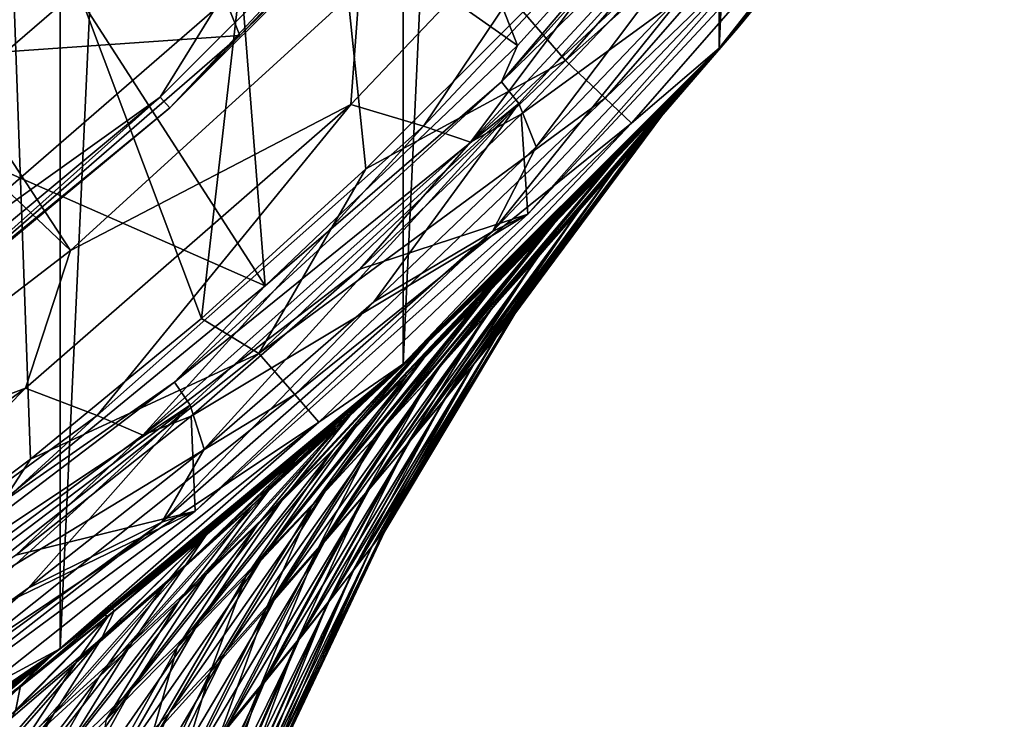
# Model space of a CAD drawing. Header units: metres. Extents: x -23 to 23, y -109 to 23.
# Tile 582 of 656: x 13.67 to 18.35, y -18.69 to -15.36. Entities that reach past the tile are written whole.
import ezdxf

# ---------------------------------------------------------------- set-up
doc = ezdxf.new("R2010")
doc.units = ezdxf.units.M
doc.layers.add('solid_509434_01', color=7, linetype='CONTINUOUS')

msp = doc.modelspace()

# ---------------------------------------------------------------- linework, layer by layer
at = {"layer": 'solid_509434_01'}
for points in [[(12.106771, 19.555323), (13.861487, 18.353672), (12.106771, -19.555323)], [(13.861487, 18.353672), (13.861487, -18.353672), (12.106771, -19.555323)], [(13.861487, 18.353672), (15.494543, 16.997082), (13.861487, -18.353672)], [(15.494543, 16.997082), (15.494543, -16.997082), (13.861487, -18.353672)], [(15.494543, 16.997082), (16.996887, 15.49534), (15.494543, -16.997082)], [(16.996887, 15.49534), (16.996887, -15.49534), (15.494543, -16.997082)], [(16.996887, 15.49534), (18.354542, 13.859776), (16.996887, -15.49534)], [(18.354542, 13.859776), (18.354542, -13.859776), (16.996887, -15.49534)], [(9.916895, -10.361295, 160.36026), (8.629554, -11.441503, 160.36026), (13.911636, -16.458164, 160.176529)], [(9.916895, -10.361295, 160.36026), (13.911636, -16.458164, 160.176529), (15.285604, -15.203014, 160.176529)], [(8.629554, -11.441503, 160.36026), (12.435144, -17.590685, 160.176529), (13.911636, -16.458164, 160.176529)], [(14.984112, -12.86595, 116), (13.607572, -14.313537, 116), (14.533996, -16.78096, 116)], [(14.984112, -12.86595, 116), (14.533996, -16.78096, 116), (15.315968, -16.069935, 116)], [(14.984112, -12.86595, 116), (15.315968, -16.069935, 116), (16.065121, -15.321018, 116)], [(13.075494, -16.629389, 116), (12.650149, -14.509851, 116), (14.068475, -13.139159, 116)], [(14.59681, -15.311192, 116), (13.075494, -16.629389, 116), (14.068475, -13.139159, 116)], [(16.038368, -15.481855, 117.822166), (14.672465, -14.522466, 129.534592), (15.374736, -13.784848, 129.534592)], [(17.151415, -14.251842, 117.822166), (16.038368, -15.481855, 117.822166), (15.374736, -13.784848, 129.534592)], [(17.02162, -15.468176, 89.755157), (16.996887, -15.49534), (18.354542, -13.859776)], [(16.99719, -15.495015, 115.199997), (17.085711, -15.397353, 91.769997), (18.354542, -13.859776)], [(18.354385, -13.860611, 115.199997), (16.99719, -15.495015, 115.199997), (18.354542, -13.859776)], [(17.934513, -14.302298, 115.506149), (16.99719, -15.495015, 115.199997), (18.354385, -13.860611, 115.199997)], [(17.057367, -15.428747, 90.431465), (17.02162, -15.468176, 89.755157), (18.354542, -13.859776)], [(17.078709, -15.40512, 91.102982), (17.057367, -15.428747, 90.431465), (18.354542, -13.859776)], [(17.085711, -15.397353, 91.769997), (17.078709, -15.40512, 91.102982), (18.354542, -13.859776)], [(13.163661, -15.889967, 129.534592), (12.593894, -15.195656, 155.2547), (14.037385, -13.887348, 155.2547)], [(13.934849, -15.224736, 129.534592), (13.163661, -15.889967, 129.534592), (14.037385, -13.887348, 155.2547)], [(14.717333, -15.435109, 116.300888), (16.117893, -13.966246, 116.300888), (14.242021, -14.242021, 118.138596)], [(15.778895, -14.384363, 116.165947), (16.117893, -13.966246, 116.300888), (14.717333, -15.435109, 116.300888)], [(16.266907, -15.552756, 115.939346), (17.59556, -14.031991, 115.939346), (16.065121, -15.321018, 116)], [(17.798756, -14.194035, 115.765907), (17.59556, -14.031991, 115.939346), (16.266907, -15.552756, 115.939346)], [(17.375019, -14.086969, 117.699059), (15.961185, -15.655796, 117.699059), (17.151415, -14.251842, 117.822166)], [(17.375019, -14.086969, 117.699059), (17.466427, -14.182231, 117.650002), (15.961185, -15.655796, 117.699059)], [(15.961185, -15.655796, 117.699059), (17.466427, -14.182231, 117.650002), (16.04446, -15.757881, 117.650002)], [(16.126598, -15.964973, 117.650002), (16.04446, -15.757881, 117.650002), (17.466427, -14.182231, 117.650002)], [(16.864311, -15.191263, 117.650002), (16.126598, -15.964973, 117.650002), (17.466427, -14.182231, 117.650002)], [(16.45476, -15.732362, 115.765907), (17.798756, -14.194035, 115.765907), (16.266907, -15.552756, 115.939346)], [(17.934513, -14.302298, 115.506149), (17.798756, -14.194035, 115.765907), (16.45476, -15.732362, 115.765907)], [(12.777479, -15.569404, 118.138596), (14.242021, -14.242021, 118.138596), (12.083187, -14.390183, 119.872559)], [(14.717333, -15.435109, 116.300888), (14.242021, -14.242021, 118.138596), (12.777479, -15.569404, 118.138596)], [(16.660397, -14.274394, 160.093643), (15.285604, -15.203014, 160.176529), (15.245063, -15.76289, 160.093643)], [(16.660397, -14.274394, 160.093643), (15.245063, -15.76289, 160.093643), (15.59131, -15.865584, 159.877151)], [(16.660397, -14.274394, 160.093643), (15.59131, -15.865584, 159.877151), (17.010115, -14.34979, 159.877151)], [(15.961185, -15.655796, 117.699059), (16.038368, -15.481855, 117.822166), (17.151415, -14.251842, 117.822166)], [(13.607572, -14.313537, 116), (12.873919, -18.085386, 116), (13.72134, -17.451569, 116)], [(13.607572, -14.313537, 116), (13.72134, -17.451569, 116), (14.533996, -16.78096, 116)], [(16.580267, -15.852358, 115.506149), (17.934513, -14.302298, 115.506149), (16.45476, -15.732362, 115.765907)], [(16.580267, -15.852358, 115.506149), (16.99719, -15.495015, 115.199997), (17.934513, -14.302298, 115.506149)], [(15.728372, -14.338305, 116.046921), (14.338305, -15.728372, 116.046921), (14.59681, -15.311192, 116)], [(14.384363, -15.778895, 116.165947), (14.338305, -15.728372, 116.046921), (15.728372, -14.338305, 116.046921)], [(15.778895, -14.384363, 116.165947), (14.384363, -15.778895, 116.165947), (15.728372, -14.338305, 116.046921)], [(17.010115, -14.34979, 159.877151), (15.59131, -15.865584, 159.877151), (15.813754, -15.942288, 159.558624)], [(17.010115, -14.34979, 159.877151), (15.813754, -15.942288, 159.558624), (17.236088, -14.408634, 159.558624)], [(15.778895, -14.384363, 116.165947), (14.717333, -15.435109, 116.300888), (14.384363, -15.778895, 116.165947)], [(17.236088, -14.408634, 159.558624), (15.813754, -15.942288, 159.558624), (16.788574, -15.035562, 159.185638)], [(14.837689, -16.62579, 117.822166), (13.934849, -15.224736, 129.534592), (14.672465, -14.522466, 129.534592)], [(16.038368, -15.481855, 117.822166), (14.837689, -16.62579, 117.822166), (14.672465, -14.522466, 129.534592)], [(17.53533, -14.730566, 117.851746), (16.788574, -15.035562, 159.185638), (16.055565, -15.808581, 159.185638)], [(16.087969, -16.284607, 117.851746), (17.53533, -14.730566, 117.851746), (16.055565, -15.808581, 159.185638)], [(17.359016, -14.847373, 117.709198), (17.53533, -14.730566, 117.851746), (16.087969, -16.284607, 117.851746)], [(15.918806, -16.368118, 117.709198), (16.864311, -15.191263, 117.650002), (17.359016, -14.847373, 117.709198)], [(15.918806, -16.368118, 117.709198), (17.359016, -14.847373, 117.709198), (16.087969, -16.284607, 117.851746)], [(15.813754, -15.942288, 159.558624), (16.055565, -15.808581, 159.185638), (16.788574, -15.035562, 159.185638)], [(14.837689, -16.62579, 117.822166), (13.163661, -15.889967, 129.534592), (13.934849, -15.224736, 129.534592)], [(15.245063, -15.76289, 160.093643), (15.285604, -15.203014, 160.176529), (13.911636, -16.458164, 160.176529)], [(15.918806, -16.368118, 117.709198), (16.126598, -15.964973, 117.650002), (16.864311, -15.191263, 117.650002)], [(14.338305, -15.728372, 116.046921), (13.075494, -16.629389, 116), (14.59681, -15.311192, 116)], [(16.266907, -15.552756, 115.939346), (16.065121, -15.321018, 116), (15.315968, -16.069935, 116)], [(16.700697, -15.844386, 90.92955), (17.078709, -15.40512, 91.102982), (17.085711, -15.397353, 91.769997)], [(16.700697, -15.844386, 90.92955), (17.085711, -15.397353, 91.769997), (16.728355, -15.812572, 91.769997)], [(16.700697, -15.844386, 90.92955), (17.057367, -15.428747, 90.431465), (17.078709, -15.40512, 91.102982)], [(16.701366, -15.8435, 92.597687), (17.079218, -15.404555, 92.394379), (17.059547, -15.426335, 93.02063)], [(16.701366, -15.8435, 92.597687), (16.728355, -15.812572, 91.769997), (17.079218, -15.404555, 92.394379)], [(16.728355, -15.812572, 91.769997), (17.085711, -15.397353, 91.769997), (17.079218, -15.404555, 92.394379)], [(16.99719, -15.495015, 115.199997), (17.079218, -15.404555, 92.394379), (17.085711, -15.397353, 91.769997)], [(16.99719, -15.495015, 115.199997), (17.059547, -15.426335, 93.02063), (17.079218, -15.404555, 92.394379)], [(13.18349, -16.764191, 116.300888), (14.717333, -15.435109, 116.300888), (12.777479, -15.569404, 118.138596)], [(14.384363, -15.778895, 116.165947), (14.717333, -15.435109, 116.300888), (13.18349, -16.764191, 116.300888)], [(16.621252, -15.935619, 90.100311), (17.02162, -15.468176, 89.755157), (17.057367, -15.428747, 90.431465)], [(16.621252, -15.935619, 90.100311), (17.057367, -15.428747, 90.431465), (16.700697, -15.844386, 90.92955)], [(16.622684, -15.933562, 93.413872), (17.059547, -15.426335, 93.02063), (17.026638, -15.462651, 93.649178)], [(16.701366, -15.8435, 92.597687), (17.059547, -15.426335, 93.02063), (16.622684, -15.933562, 93.413872)], [(16.99719, -15.495015, 115.199997), (17.026638, -15.462651, 93.649178), (17.059547, -15.426335, 93.02063)], [(15.961185, -15.655796, 117.699059), (14.837689, -16.62579, 117.822166), (16.038368, -15.481855, 117.822166)], [(15.657747, -16.847403, 82.614594), (15.494543, -16.997082), (16.996887, -15.49534)], [(16.99719, -15.495015, 115.199997), (15.494982, -16.997221, 115.199997), (16.980442, -15.513368, 94.276573)], [(16.580267, -15.852358, 115.506149), (15.494982, -16.997221, 115.199997), (16.99719, -15.495015, 115.199997)], [(15.856276, -16.660688, 83.220726), (15.657747, -16.847403, 82.614594), (16.996887, -15.49534)], [(15.982336, -16.539799, 83.637978), (15.856276, -16.660688, 83.220726), (16.996887, -15.49534)], [(16.039476, -16.484392, 83.836823), (15.982336, -16.539799, 83.637978), (16.996887, -15.49534)], [(16.207603, -16.319117, 84.463074), (16.039476, -16.484392, 83.836823), (16.996887, -15.49534)], [(16.360838, -16.165487, 85.099106), (16.207603, -16.319117, 84.463074), (16.996887, -15.49534)], [(16.499369, -16.024071, 85.744781), (16.360838, -16.165487, 85.099106), (16.996887, -15.49534)], [(16.49625, -16.078724, 89.29129), (16.971304, -15.523365, 89.078461), (17.02162, -15.468176, 89.755157)], [(16.49625, -16.078724, 89.29129), (17.02162, -15.468176, 89.755157), (16.621252, -15.935619, 90.100311)], [(16.623116, -15.895661, 86.398903), (16.499369, -16.024071, 85.744781), (16.996887, -15.49534)], [(16.622684, -15.933562, 93.413872), (17.026638, -15.462651, 93.649178), (16.980442, -15.513368, 94.276573)], [(16.732258, -15.780733, 87.061035), (16.623116, -15.895661, 86.398903), (16.996887, -15.49534)], [(16.759399, -15.751906, 87.242332), (16.732258, -15.780733, 87.061035), (16.996887, -15.49534)], [(16.826628, -15.680071, 87.729294), (16.759399, -15.751906, 87.242332), (16.996887, -15.49534)], [(16.90633, -15.594102, 88.402359), (16.826628, -15.680071, 87.729294), (16.996887, -15.49534)], [(16.971304, -15.523365, 89.078461), (16.90633, -15.594102, 88.402359), (16.996887, -15.49534)], [(17.02162, -15.468176, 89.755157), (16.971304, -15.523365, 89.078461), (16.996887, -15.49534)], [(16.99719, -15.495015, 115.199997), (16.980442, -15.513368, 94.276573), (17.026638, -15.462651, 93.649178)], [(14.807283, -16.948299, 115.939346), (16.266907, -15.552756, 115.939346), (15.315968, -16.069935, 116)], [(16.45476, -15.732362, 115.765907), (16.266907, -15.552756, 115.939346), (14.807283, -16.948299, 115.939346)], [(15.494982, -16.997221, 115.199997), (16.92086, -15.578333, 94.902252), (16.980442, -15.513368, 94.276573)], [(16.332468, -16.265581, 88.508842), (16.90633, -15.594102, 88.402359), (16.971304, -15.523365, 89.078461)], [(16.332468, -16.265581, 88.508842), (16.971304, -15.523365, 89.078461), (16.49625, -16.078724, 89.29129)], [(16.496872, -16.077141, 94.208817), (16.980442, -15.513368, 94.276573), (16.92086, -15.578333, 94.902252)], [(16.622684, -15.933562, 93.413872), (16.980442, -15.513368, 94.276573), (16.496872, -16.077141, 94.208817)], [(15.494982, -16.997221, 115.199997), (16.847885, -15.657228, 95.524376), (16.92086, -15.578333, 94.902252)], [(16.329519, -16.2675, 94.974983), (16.92086, -15.578333, 94.902252), (16.847885, -15.657228, 95.524376)], [(16.496872, -16.077141, 94.208817), (16.92086, -15.578333, 94.902252), (16.329519, -16.2675, 94.974983)], [(16.332468, -16.265581, 88.508842), (16.826628, -15.680071, 87.729294), (16.90633, -15.594102, 88.402359)], [(15.961185, -15.655796, 117.699059), (14.406263, -17.084911, 117.699059), (14.837689, -16.62579, 117.822166)], [(15.961185, -15.655796, 117.699059), (16.04446, -15.757881, 117.650002), (14.406263, -17.084911, 117.699059)], [(15.494982, -16.997221, 115.199997), (16.761471, -15.749701, 96.142136), (16.847885, -15.657228, 95.524376)], [(16.126436, -16.497292, 95.707611), (16.847885, -15.657228, 95.524376), (16.761471, -15.749701, 96.142136)], [(16.329519, -16.2675, 94.974983), (16.847885, -15.657228, 95.524376), (16.126436, -16.497292, 95.707611)], [(16.136293, -16.488029, 87.756424), (16.759399, -15.751906, 87.242332), (16.826628, -15.680071, 87.729294)], [(16.136293, -16.488029, 87.756424), (16.826628, -15.680071, 87.729294), (16.332468, -16.265581, 88.508842)], [(14.338305, -15.728372, 116.046921), (12.82591, -16.984249, 116.046921), (13.075494, -16.629389, 116)], [(12.867109, -17.038807, 116.165947), (12.82591, -16.984249, 116.046921), (14.338305, -15.728372, 116.046921)], [(14.384363, -15.778895, 116.165947), (12.867109, -17.038807, 116.165947), (14.338305, -15.728372, 116.046921)], [(14.97828, -17.14402, 115.765907), (16.45476, -15.732362, 115.765907), (14.807283, -16.948299, 115.939346)], [(16.580267, -15.852358, 115.506149), (16.45476, -15.732362, 115.765907), (14.97828, -17.14402, 115.765907)], [(14.384363, -15.778895, 116.165947), (13.18349, -16.764191, 116.300888), (12.867109, -17.038807, 116.165947)], [(15.245063, -15.76289, 160.093643), (13.911636, -16.458164, 160.176529), (13.697291, -17.113146, 160.093643)], [(15.245063, -15.76289, 160.093643), (13.697291, -17.113146, 160.093643), (14.037977, -17.243191, 159.877151)], [(15.245063, -15.76289, 160.093643), (14.037977, -17.243191, 159.877151), (15.59131, -15.865584, 159.877151)], [(14.406263, -17.084911, 117.699059), (16.04446, -15.757881, 117.650002), (14.479952, -17.194307, 117.650002)], [(14.547422, -17.403702, 117.650002), (14.479952, -17.194307, 117.650002), (16.04446, -15.757881, 117.650002)], [(15.353982, -16.702717, 117.650002), (14.547422, -17.403702, 117.650002), (16.04446, -15.757881, 117.650002)], [(16.126598, -15.964973, 117.650002), (15.353982, -16.702717, 117.650002), (16.04446, -15.757881, 117.650002)], [(15.494982, -16.997221, 115.199997), (16.739101, -15.773474, 96.287216), (16.761471, -15.749701, 96.142136)], [(15.494982, -16.997221, 115.199997), (16.6616, -15.855316, 96.754059), (16.739101, -15.773474, 96.287216)], [(16.126436, -16.497292, 95.707611), (16.739101, -15.773474, 96.287216), (15.893153, -16.759321, 96.404243)], [(16.46583, -16.062555, 97.011841), (15.893153, -16.759321, 96.404243), (16.739101, -15.773474, 96.287216)], [(15.91323, -16.73877, 87.035362), (16.759399, -15.751906, 87.242332), (16.136293, -16.488029, 87.756424)], [(16.497789, -16.029417, 86.494362), (16.759399, -15.751906, 87.242332), (15.91323, -16.73877, 87.035362)], [(16.126436, -16.497292, 95.707611), (16.761471, -15.749701, 96.142136), (16.739101, -15.773474, 96.287216)], [(16.46583, -16.062555, 97.011841), (16.739101, -15.773474, 96.287216), (16.6616, -15.855316, 96.754059)], [(16.497789, -16.029417, 86.494362), (16.732258, -15.780733, 87.061035), (16.759399, -15.751906, 87.242332)], [(16.497789, -16.029417, 86.494362), (16.623116, -15.895661, 86.398903), (16.732258, -15.780733, 87.061035)], [(16.087969, -16.284607, 117.851746), (16.055565, -15.808581, 159.185638), (15.287001, -16.546261, 159.185638)], [(15.813754, -15.942288, 159.558624), (15.287001, -16.546261, 159.185638), (16.055565, -15.808581, 159.185638)], [(16.728355, -15.812572, 91.769997), (16.17264, -16.544313, 91.770004), (16.002762, -16.787315, 90.997116)], [(16.700697, -15.844386, 90.92955), (16.728355, -15.812572, 91.769997), (16.002762, -16.787315, 90.997116)], [(16.701366, -15.8435, 92.597687), (16.17264, -16.544313, 91.770004), (16.728355, -15.812572, 91.769997)], [(15.59131, -15.865584, 159.877151), (14.037977, -17.243191, 159.877151), (14.255503, -17.337631, 159.558624)], [(15.59131, -15.865584, 159.877151), (14.255503, -17.337631, 159.558624), (15.813754, -15.942288, 159.558624)], [(15.092525, -17.274784, 115.506149), (16.580267, -15.852358, 115.506149), (14.97828, -17.14402, 115.765907)], [(15.092525, -17.274784, 115.506149), (15.494982, -16.997221, 115.199997), (16.580267, -15.852358, 115.506149)], [(15.494982, -16.997221, 115.199997), (16.548309, -15.973523, 97.359169), (16.6616, -15.855316, 96.754059)], [(16.700697, -15.844386, 90.92955), (16.002762, -16.787315, 90.997116), (15.936712, -16.868628, 90.23188)], [(16.621252, -15.935619, 90.100311), (16.700697, -15.844386, 90.92955), (15.936712, -16.868628, 90.23188)], [(16.701366, -15.8435, 92.597687), (16.002892, -16.786909, 92.525734), (16.025635, -16.759012, 91.770004)], [(16.701366, -15.8435, 92.597687), (16.622684, -15.933562, 93.413872), (16.002892, -16.786909, 92.525734)], [(16.701366, -15.8435, 92.597687), (16.025635, -16.759012, 91.770004), (16.17264, -16.544313, 91.770004)], [(16.46583, -16.062555, 97.011841), (16.6616, -15.855316, 96.754059), (16.548309, -15.973523, 97.359169)], [(14.837689, -16.62579, 117.822166), (13.555983, -17.677492, 117.822166), (13.163661, -15.889967, 129.534592)], [(16.213108, -16.329144, 85.784477), (16.499369, -16.024071, 85.744781), (16.623116, -15.895661, 86.398903)], [(16.213108, -16.329144, 85.784477), (16.623116, -15.895661, 86.398903), (16.497789, -16.029417, 86.494362)], [(15.813754, -15.942288, 159.558624), (14.255503, -17.337631, 159.558624), (15.287001, -16.546261, 159.185638)], [(15.918806, -16.368118, 117.709198), (15.353982, -16.702717, 117.650002), (16.126598, -15.964973, 117.650002)], [(15.494982, -16.997221, 115.199997), (16.421448, -16.103914, 97.956917), (16.548309, -15.973523, 97.359169)], [(16.621252, -15.935619, 90.100311), (15.936712, -16.868628, 90.23188), (15.83208, -16.996483, 89.48156)], [(16.49625, -16.078724, 89.29129), (16.621252, -15.935619, 90.100311), (15.83208, -16.996483, 89.48156)], [(16.622684, -15.933562, 93.413872), (15.936349, -16.868292, 93.272888), (16.002892, -16.786909, 92.525734)], [(16.622684, -15.933562, 93.413872), (16.496872, -16.077141, 94.208817), (15.936349, -16.868292, 93.272888)], [(16.166666, -16.376637, 97.692863), (16.548309, -15.973523, 97.359169), (16.421448, -16.103914, 97.956917)], [(16.46583, -16.062555, 97.011841), (16.548309, -15.973523, 97.359169), (16.166666, -16.376637, 97.692863)], [(16.213108, -16.329144, 85.784477), (16.360838, -16.165487, 85.099106), (16.499369, -16.024071, 85.744781)], [(14.807283, -16.948299, 115.939346), (15.315968, -16.069935, 116), (14.533996, -16.78096, 116)], [(16.46583, -16.062555, 97.011841), (15.634566, -17.047003, 97.064301), (15.893153, -16.759321, 96.404243)], [(16.46583, -16.062555, 97.011841), (16.166666, -16.376637, 97.692863), (15.634566, -17.047003, 97.064301)], [(16.497789, -16.029417, 86.494362), (15.91323, -16.73877, 87.035362), (15.667755, -17.011562, 86.345497)], [(16.213108, -16.329144, 85.784477), (16.497789, -16.029417, 86.494362), (15.667755, -17.011562, 86.345497)], [(15.494982, -16.997221, 115.199997), (16.281084, -16.24581, 98.546387), (16.421448, -16.103914, 97.956917)], [(16.49625, -16.078724, 89.29129), (15.83208, -16.996483, 89.48156), (15.693915, -17.163914, 88.751427)], [(16.332468, -16.265581, 88.508842), (16.49625, -16.078724, 89.29129), (15.693915, -17.163914, 88.751427)], [(16.496872, -16.077141, 94.208817), (15.829441, -16.998352, 94.003502), (15.936349, -16.868292, 93.272888)], [(16.496872, -16.077141, 94.208817), (16.329519, -16.2675, 94.974983), (15.829441, -16.998352, 94.003502)], [(16.166666, -16.376637, 97.692863), (16.421448, -16.103914, 97.956917), (16.281084, -16.24581, 98.546387)], [(15.910335, -16.644558, 85.110001), (16.207603, -16.319117, 84.463074), (16.360838, -16.165487, 85.099106)], [(15.910335, -16.644558, 85.110001), (16.360838, -16.165487, 85.099106), (16.213108, -16.329144, 85.784477)], [(15.494982, -16.997221, 115.199997), (16.126974, -16.398802, 99.127434), (16.281084, -16.24581, 98.546387)], [(15.847159, -16.708738, 98.33268), (16.281084, -16.24581, 98.546387), (16.126974, -16.398802, 99.127434)], [(16.166666, -16.376637, 97.692863), (16.281084, -16.24581, 98.546387), (15.847159, -16.708738, 98.33268)], [(16.087969, -16.284607, 117.851746), (15.287001, -16.546261, 159.185638), (14.484583, -17.246964, 159.185638)], [(14.503668, -17.698322, 117.851746), (16.087969, -16.284607, 117.851746), (14.484583, -17.246964, 159.185638)], [(15.918806, -16.368118, 117.709198), (16.087969, -16.284607, 117.851746), (14.503668, -17.698322, 117.851746)], [(16.332468, -16.265581, 88.508842), (15.693915, -17.163914, 88.751427), (15.527008, -17.363895, 88.044525)], [(16.136293, -16.488029, 87.756424), (16.332468, -16.265581, 88.508842), (15.527008, -17.363895, 88.044525)], [(16.329519, -16.2675, 94.974983), (15.68644, -17.171297, 94.711296), (15.829441, -16.998352, 94.003502)], [(16.329519, -16.2675, 94.974983), (16.126436, -16.497292, 95.707611), (15.68644, -17.171297, 94.711296)], [(16.213108, -16.329144, 85.784477), (15.667755, -17.011562, 86.345497), (15.403365, -17.301092, 85.685623)], [(15.910335, -16.644558, 85.110001), (16.213108, -16.329144, 85.784477), (15.403365, -17.301092, 85.685623)], [(15.592475, -16.9711, 84.468369), (16.039476, -16.484392, 83.836823), (16.207603, -16.319117, 84.463074)], [(15.592475, -16.9711, 84.468369), (16.207603, -16.319117, 84.463074), (15.910335, -16.644558, 85.110001)], [(14.345898, -17.751169, 117.709198), (15.353982, -16.702717, 117.650002), (15.918806, -16.368118, 117.709198)], [(14.345898, -17.751169, 117.709198), (15.918806, -16.368118, 117.709198), (14.503668, -17.698322, 117.851746)], [(16.166666, -16.376637, 97.692863), (15.354824, -17.354462, 97.68866), (15.634566, -17.047003, 97.064301)], [(16.166666, -16.376637, 97.692863), (15.847159, -16.708738, 98.33268), (15.354824, -17.354462, 97.68866)], [(15.494982, -16.997221, 115.199997), (15.960683, -16.560694, 99.694374), (16.126974, -16.398802, 99.127434)], [(15.511067, -17.053701, 98.933884), (16.126974, -16.398802, 99.127434), (15.960683, -16.560694, 99.694374)], [(15.847159, -16.708738, 98.33268), (16.126974, -16.398802, 99.127434), (15.511067, -17.053701, 98.933884)], [(13.697291, -17.113146, 160.093643), (13.911636, -16.458164, 160.176529), (12.435144, -17.590685, 160.176529)], [(15.261661, -17.305109, 83.856674), (15.982336, -16.539799, 83.637978), (16.039476, -16.484392, 83.836823)], [(15.261661, -17.305109, 83.856674), (16.039476, -16.484392, 83.836823), (15.592475, -16.9711, 84.468369)], [(16.136293, -16.488029, 87.756424), (15.527008, -17.363895, 88.044525), (15.335506, -17.59013, 87.362198)], [(15.91323, -16.73877, 87.035362), (16.136293, -16.488029, 87.756424), (15.335506, -17.59013, 87.362198)], [(16.126436, -16.497292, 95.707611), (15.511821, -17.38077, 95.39222), (15.68644, -17.171297, 94.711296)], [(16.126436, -16.497292, 95.707611), (15.893153, -16.759321, 96.404243), (15.511821, -17.38077, 95.39222)], [(14.255503, -17.337631, 159.558624), (14.484583, -17.246964, 159.185638), (15.287001, -16.546261, 159.185638)], [(15.511067, -17.053701, 98.933884), (15.960683, -16.560694, 99.694374), (15.161263, -17.407204, 99.499695)], [(15.572993, -16.93158, 100.258682), (15.161263, -17.407204, 99.499695), (15.960683, -16.560694, 99.694374)], [(15.615106, -16.891804, 83.037888), (15.982336, -16.539799, 83.637978), (15.261661, -17.305109, 83.856674)], [(15.494982, -16.997221, 115.199997), (15.777083, -16.735699, 100.262909), (15.960683, -16.560694, 99.694374)], [(15.572993, -16.93158, 100.258682), (15.960683, -16.560694, 99.694374), (15.777083, -16.735699, 100.262909)], [(15.615106, -16.891804, 83.037888), (15.856276, -16.660688, 83.220726), (15.982336, -16.539799, 83.637978)], [(16.17264, -16.544313, 91.770004), (16.025635, -16.759012, 91.770004), (16.002762, -16.787315, 90.997116)], [(14.406263, -17.084911, 117.699059), (13.555983, -17.677492, 117.822166), (14.837689, -16.62579, 117.822166)], [(15.910335, -16.644558, 85.110001), (15.403365, -17.301092, 85.685623), (15.122674, -17.602978, 85.053879)], [(15.592475, -16.9711, 84.468369), (15.910335, -16.644558, 85.110001), (15.122674, -17.602978, 85.053879)], [(15.615106, -16.891804, 83.037888), (15.657747, -16.847403, 82.614594), (15.856276, -16.660688, 83.220726)], [(14.345898, -17.751169, 117.709198), (14.547422, -17.403702, 117.650002), (15.353982, -16.702717, 117.650002)], [(15.847159, -16.708738, 98.33268), (15.057281, -17.676622, 98.27919), (15.354824, -17.354462, 97.68866)], [(15.847159, -16.708738, 98.33268), (15.511067, -17.053701, 98.933884), (15.057281, -17.676622, 98.27919)], [(15.91323, -16.73877, 87.035362), (15.335506, -17.59013, 87.362198), (15.1228, -17.837204, 86.704575)], [(15.667755, -17.011562, 86.345497), (15.91323, -16.73877, 87.035362), (15.1228, -17.837204, 86.704575)], [(15.893153, -16.759321, 96.404243), (15.309869, -17.62051, 96.044044), (15.511821, -17.38077, 95.39222)], [(15.893153, -16.759321, 96.404243), (15.634566, -17.047003, 97.064301), (15.309869, -17.62051, 96.044044)], [(16.025635, -16.759012, 91.770004), (15.406242, -17.794054, 91.770004), (15.400491, -17.794477, 91.057854)], [(16.002762, -16.787315, 90.997116), (16.025635, -16.759012, 91.770004), (15.400491, -17.794477, 91.057854)], [(16.002892, -16.786909, 92.525734), (15.406242, -17.794054, 91.770004), (16.025635, -16.759012, 91.770004)], [(15.494982, -16.997221, 115.199997), (15.580746, -16.91864, 100.817375), (15.777083, -16.735699, 100.262909)], [(15.572993, -16.93158, 100.258682), (15.777083, -16.735699, 100.262909), (15.580746, -16.91864, 100.817375)], [(14.807283, -16.948299, 115.939346), (14.533996, -16.78096, 116), (13.72134, -17.451569, 116)], [(16.002762, -16.787315, 90.997116), (15.400491, -17.794477, 91.057854), (15.346222, -17.865461, 90.350403)], [(15.936712, -16.868628, 90.23188), (16.002762, -16.787315, 90.997116), (15.346222, -17.865461, 90.350403)], [(16.002892, -16.786909, 92.525734), (15.400222, -17.794619, 92.459564), (15.406242, -17.794054, 91.770004)], [(16.002892, -16.786909, 92.525734), (15.936349, -16.868292, 93.272888), (15.400222, -17.794619, 92.459564)], [(15.238481, -17.246296, 82.466843), (15.443473, -17.044035, 82.018303), (15.657747, -16.847403, 82.614594)], [(15.238481, -17.246296, 82.466843), (15.657747, -16.847403, 82.614594), (15.615106, -16.891804, 83.037888)], [(15.657747, -16.847403, 82.614594), (15.443473, -17.044035, 82.018303), (15.494543, -16.997082)], [(15.615106, -16.891804, 83.037888), (15.261661, -17.305109, 83.856674), (14.919324, -17.643673, 83.271889)], [(15.238481, -17.246296, 82.466843), (15.615106, -16.891804, 83.037888), (14.919324, -17.643673, 83.271889)], [(15.936712, -16.868628, 90.23188), (15.346222, -17.865461, 90.350403), (15.259539, -17.977453, 89.65332)], [(15.83208, -16.996483, 89.48156), (15.936712, -16.868628, 90.23188), (15.259539, -17.977453, 89.65332)], [(15.936349, -16.868292, 93.272888), (15.344563, -17.867085, 93.143089), (15.400222, -17.794619, 92.459564)], [(15.936349, -16.868292, 93.272888), (15.829441, -16.998352, 94.003502), (15.344563, -17.867085, 93.143089)], [(13.22844, -18.207386, 115.939346), (14.807283, -16.948299, 115.939346), (13.72134, -17.451569, 116)], [(14.97828, -17.14402, 115.765907), (14.807283, -16.948299, 115.939346), (13.22844, -18.207386, 115.939346)], [(15.572993, -16.93158, 100.258682), (14.799825, -17.765747, 100.033646), (15.161263, -17.407204, 99.499695)], [(15.572993, -16.93158, 100.258682), (15.175836, -17.30525, 100.788651), (14.799825, -17.765747, 100.033646)], [(15.175836, -17.30525, 100.788651), (15.580746, -16.91864, 100.817375), (15.369633, -17.110651, 101.363335)], [(15.572993, -16.93158, 100.258682), (15.580746, -16.91864, 100.817375), (15.175836, -17.30525, 100.788651)], [(15.494982, -16.997221, 115.199997), (15.369633, -17.110651, 101.363335), (15.580746, -16.91864, 100.817375)], [(15.494982, -16.997221, 115.199997), (13.860576, -18.354412, 115.199997), (15.369633, -17.110651, 101.363335)], [(15.092525, -17.274784, 115.506149), (13.860576, -18.354412, 115.199997), (15.494982, -16.997221, 115.199997)], [(14.109292, -18.163918, 79.153961), (13.861487, -18.353672), (15.494543, -16.997082)], [(14.415067, -17.922216, 79.715607), (14.109292, -18.163918, 79.153961), (15.494543, -16.997082)], [(14.700051, -17.689219, 80.281441), (14.415067, -17.922216, 79.715607), (15.494543, -16.997082)], [(14.965278, -17.465408, 80.852257), (14.700051, -17.689219, 80.281441), (15.494543, -16.997082)], [(15.592475, -16.9711, 84.468369), (15.122674, -17.602978, 85.053879), (14.827543, -17.9137, 84.448013)], [(15.261661, -17.305109, 83.856674), (15.592475, -16.9711, 84.468369), (14.827543, -17.9137, 84.448013)], [(14.991762, -17.44268, 80.911903), (14.965278, -17.465408, 80.852257), (15.494543, -16.997082)], [(15.212901, -17.250149, 81.431084), (14.991762, -17.44268, 80.911903), (15.494543, -16.997082)], [(15.83208, -16.996483, 89.48156), (15.259539, -17.977453, 89.65332), (15.143995, -18.12467, 88.970833)], [(15.693915, -17.163914, 88.751427), (15.83208, -16.996483, 89.48156), (15.143995, -18.12467, 88.970833)], [(15.443473, -17.044035, 82.018303), (15.212901, -17.250149, 81.431084), (15.494543, -16.997082)], [(15.829441, -16.998352, 94.003502), (15.254635, -17.983255, 93.814262), (15.344563, -17.867085, 93.143089)], [(15.829441, -16.998352, 94.003502), (15.68644, -17.171297, 94.711296), (15.254635, -17.983255, 93.814262)], [(15.511067, -17.053701, 98.933884), (14.744521, -18.009207, 98.838455), (15.057281, -17.676622, 98.27919)], [(15.511067, -17.053701, 98.933884), (15.161263, -17.407204, 99.499695), (14.744521, -18.009207, 98.838455)], [(14.853505, -17.60091, 81.920815), (15.212901, -17.250149, 81.431084), (15.443473, -17.044035, 82.018303)], [(14.853505, -17.60091, 81.920815), (15.443473, -17.044035, 82.018303), (15.238481, -17.246296, 82.466843)], [(15.667755, -17.011562, 86.345497), (15.1228, -17.837204, 86.704575), (14.891539, -18.100483, 86.070946)], [(15.403365, -17.301092, 85.685623), (15.667755, -17.011562, 86.345497), (14.891539, -18.100483, 86.070946)], [(15.634566, -17.047003, 97.064301), (15.084397, -17.884745, 96.66613), (15.309869, -17.62051, 96.044044)], [(15.634566, -17.047003, 97.064301), (15.354824, -17.354462, 97.68866), (15.084397, -17.884745, 96.66613)], [(14.406263, -17.084911, 117.699059), (12.724002, -18.361683, 117.699059), (13.555983, -17.677492, 117.822166)], [(14.406263, -17.084911, 117.699059), (14.479952, -17.194307, 117.650002), (12.724002, -18.361683, 117.699059)], [(13.697291, -17.113146, 160.093643), (12.435144, -17.590685, 160.176529), (12.030528, -18.313435, 160.093643)], [(13.697291, -17.113146, 160.093643), (12.030528, -18.313435, 160.093643), (12.36352, -18.47072, 159.877151)], [(13.697291, -17.113146, 160.093643), (12.36352, -18.47072, 159.877151), (14.037977, -17.243191, 159.877151)], [(13.381204, -18.417646, 115.765907), (14.97828, -17.14402, 115.765907), (13.22844, -18.207386, 115.939346)], [(15.092525, -17.274784, 115.506149), (14.97828, -17.14402, 115.765907), (13.381204, -18.417646, 115.765907)], [(13.860576, -18.354412, 115.199997), (15.143376, -17.311214, 101.900841), (15.369633, -17.110651, 101.363335)], [(14.770595, -17.679087, 101.288376), (15.369633, -17.110651, 101.363335), (15.143376, -17.311214, 101.900841)], [(15.175836, -17.30525, 100.788651), (15.369633, -17.110651, 101.363335), (14.770595, -17.679087, 101.288376)], [(12.724002, -18.361683, 117.699059), (14.479952, -17.194307, 117.650002), (12.785751, -18.478254, 117.650002)], [(12.841761, -18.687422, 117.650002), (12.785751, -18.478254, 117.650002), (14.479952, -17.194307, 117.650002)], [(13.709805, -18.065435, 117.650002), (12.841761, -18.687422, 117.650002), (14.479952, -17.194307, 117.650002)], [(14.547422, -17.403702, 117.650002), (13.709805, -18.065435, 117.650002), (14.479952, -17.194307, 117.650002)], [(15.693915, -17.163914, 88.751427), (15.143995, -18.12467, 88.970833), (15.002988, -18.301258, 88.305534)], [(15.527008, -17.363895, 88.044525), (15.693915, -17.163914, 88.751427), (15.002988, -18.301258, 88.305534)], [(15.68644, -17.171297, 94.711296), (15.133548, -18.138287, 94.46804), (15.254635, -17.983255, 93.814262)], [(15.68644, -17.171297, 94.711296), (15.511821, -17.38077, 95.39222), (15.133548, -18.138287, 94.46804)], [(14.037977, -17.243191, 159.877151), (12.36352, -18.47072, 159.877151), (12.574725, -18.582668, 159.558624)], [(14.037977, -17.243191, 159.877151), (12.574725, -18.582668, 159.558624), (14.255503, -17.337631, 159.558624)], [(13.483267, -18.558125, 115.506149), (15.092525, -17.274784, 115.506149), (13.381204, -18.417646, 115.765907)], [(13.483267, -18.558125, 115.506149), (13.860576, -18.354412, 115.199997), (15.092525, -17.274784, 115.506149)], [(14.503668, -17.698322, 117.851746), (14.484583, -17.246964, 159.185638), (13.650088, -17.909142, 159.185638)], [(14.255503, -17.337631, 159.558624), (13.650088, -17.909142, 159.185638), (14.484583, -17.246964, 159.185638)], [(14.460486, -17.953993, 81.396645), (14.991762, -17.44268, 80.911903), (15.212901, -17.250149, 81.431084)], [(14.460486, -17.953993, 81.396645), (15.212901, -17.250149, 81.431084), (14.853505, -17.60091, 81.920815)], [(15.238481, -17.246296, 82.466843), (14.919324, -17.643673, 83.271889), (14.566337, -17.984409, 82.711006)], [(14.853505, -17.60091, 81.920815), (15.238481, -17.246296, 82.466843), (14.566337, -17.984409, 82.711006)], [(13.860576, -18.354412, 115.199997), (15.007981, -17.428726, 102.202362), (15.143376, -17.311214, 101.900841)], [(15.175836, -17.30525, 100.788651), (14.428148, -18.126526, 100.539322), (14.799825, -17.765747, 100.033646)], [(15.175836, -17.30525, 100.788651), (14.770595, -17.679087, 101.288376), (14.428148, -18.126526, 100.539322)], [(15.261661, -17.305109, 83.856674), (14.827543, -17.9137, 84.448013), (14.519231, -18.23037, 83.865608)], [(14.919324, -17.643673, 83.271889), (15.261661, -17.305109, 83.856674), (14.519231, -18.23037, 83.865608)], [(15.403365, -17.301092, 85.685623), (14.891539, -18.100483, 86.070946), (14.6437, -18.376114, 85.459976)], [(15.122674, -17.602978, 85.053879), (15.403365, -17.301092, 85.685623), (14.6437, -18.376114, 85.459976)], [(14.770595, -17.679087, 101.288376), (15.143376, -17.311214, 101.900841), (15.007981, -17.428726, 102.202362)], [(14.255503, -17.337631, 159.558624), (12.574725, -18.582668, 159.558624), (13.650088, -17.909142, 159.185638)], [(15.354824, -17.354462, 97.68866), (14.838641, -18.168285, 97.259018), (15.084397, -17.884745, 96.66613)], [(15.354824, -17.354462, 97.68866), (15.057281, -17.676622, 98.27919), (14.838641, -18.168285, 97.259018)], [(15.527008, -17.363895, 88.044525), (15.002988, -18.301258, 88.305534), (14.839473, -18.501945, 87.658737)], [(15.335506, -17.59013, 87.362198), (15.527008, -17.363895, 88.044525), (14.839473, -18.501945, 87.658737)], [(15.511821, -17.38077, 95.39222), (14.984586, -18.326817, 95.101051), (15.133548, -18.138287, 94.46804)], [(15.511821, -17.38077, 95.39222), (15.309869, -17.62051, 96.044044), (14.984586, -18.326817, 95.101051)], [(14.345898, -17.751169, 117.709198), (13.709805, -18.065435, 117.650002), (14.547422, -17.403702, 117.650002)], [(13.860576, -18.354412, 115.199997), (14.901046, -17.520241, 102.431107), (15.007981, -17.428726, 102.202362)], [(14.770595, -17.679087, 101.288376), (15.007981, -17.428726, 102.202362), (14.358065, -18.051094, 101.761711)], [(14.551632, -17.817093, 102.671783), (14.358065, -18.051094, 101.761711), (15.007981, -17.428726, 102.202362)], [(15.161263, -17.407204, 99.499695), (14.418423, -18.348707, 99.369362), (14.744521, -18.009207, 98.838455)], [(15.161263, -17.407204, 99.499695), (14.799825, -17.765747, 100.033646), (14.418423, -18.348707, 99.369362)], [(14.551632, -17.817093, 102.671783), (15.007981, -17.428726, 102.202362), (14.901046, -17.520241, 102.431107)], [(13.22844, -18.207386, 115.939346), (13.72134, -17.451569, 116), (12.873919, -18.085386, 116)], [(14.558474, -17.810318, 80.40139), (14.991762, -17.44268, 80.911903), (14.460486, -17.953993, 81.396645)], [(14.558474, -17.810318, 80.40139), (14.965278, -17.465408, 80.852257), (14.991762, -17.44268, 80.911903)], [(14.558474, -17.810318, 80.40139), (14.700051, -17.689219, 80.281441), (14.965278, -17.465408, 80.852257)], [(13.860576, -18.354412, 115.199997), (14.64205, -17.737259, 102.954414), (14.901046, -17.520241, 102.431107)], [(14.551632, -17.817093, 102.671783), (14.901046, -17.520241, 102.431107), (14.64205, -17.737259, 102.954414)], [(14.853505, -17.60091, 81.920815), (14.566337, -17.984409, 82.711006), (14.203105, -18.325418, 82.171158)], [(14.460486, -17.953993, 81.396645), (14.853505, -17.60091, 81.920815), (14.203105, -18.325418, 82.171158)], [(15.122674, -17.602978, 85.053879), (14.6437, -18.376114, 85.459976), (14.38068, -18.660967, 84.870033)], [(14.827543, -17.9137, 84.448013), (15.122674, -17.602978, 85.053879), (14.38068, -18.660967, 84.870033)], [(15.335506, -17.59013, 87.362198), (14.839473, -18.501945, 87.658737), (14.655878, -18.722168, 87.0308)], [(15.1228, -17.837204, 86.704575), (15.335506, -17.59013, 87.362198), (14.655878, -18.722168, 87.0308)], [(14.919324, -17.643673, 83.271889), (14.519231, -18.23037, 83.865608), (14.198493, -18.550621, 83.304207)], [(14.566337, -17.984409, 82.711006), (14.919324, -17.643673, 83.271889), (14.198493, -18.550621, 83.304207)], [(15.309869, -17.62051, 96.044044), (14.810917, -18.543531, 95.711349), (14.984586, -18.326817, 95.101051)], [(15.309869, -17.62051, 96.044044), (15.084397, -17.884745, 96.66613), (14.810917, -18.543531, 95.711349)], [(14.503668, -17.698322, 117.851746), (13.650088, -17.909142, 159.185638), (12.785365, -18.531326, 159.185638)], [(12.796602, -18.959316, 117.851746), (14.503668, -17.698322, 117.851746), (12.785365, -18.531326, 159.185638)], [(14.345898, -17.751169, 117.709198), (14.503668, -17.698322, 117.851746), (12.796602, -18.959316, 117.851746)], [(14.770595, -17.679087, 101.288376), (14.047054, -18.487318, 101.020187), (14.428148, -18.126526, 100.539322)], [(14.770595, -17.679087, 101.288376), (14.358065, -18.051094, 101.761711), (14.047054, -18.487318, 101.020187)], [(14.558474, -17.810318, 80.40139), (14.415067, -17.922216, 79.715607), (14.700051, -17.689219, 80.281441)], [(15.057281, -17.676622, 98.27919), (14.575218, -18.466599, 97.824127), (14.838641, -18.168285, 97.259018)], [(15.057281, -17.676622, 98.27919), (14.744521, -18.009207, 98.838455), (14.575218, -18.466599, 97.824127)], [(12.653401, -18.984997, 117.709198), (13.709805, -18.065435, 117.650002), (14.345898, -17.751169, 117.709198)], [(12.653401, -18.984997, 117.709198), (14.345898, -17.751169, 117.709198), (12.796602, -18.959316, 117.851746)], [(13.860576, -18.354412, 115.199997), (14.365697, -17.961813, 103.471191), (14.64205, -17.737259, 102.954414)], [(14.551632, -17.817093, 102.671783), (14.64205, -17.737259, 102.954414), (14.365697, -17.961813, 103.471191)], [(14.799825, -17.765747, 100.033646), (14.080257, -18.692242, 99.874939), (14.418423, -18.348707, 99.369362)], [(14.799825, -17.765747, 100.033646), (14.428148, -18.126526, 100.539322), (14.080257, -18.692242, 99.874939)], [(15.400491, -17.794477, 91.057854), (14.899697, -18.856153, 91.111168), (14.855478, -18.916504, 90.454742)], [(15.346222, -17.865461, 90.350403), (15.400491, -17.794477, 91.057854), (14.855478, -18.916504, 90.454742)], [(15.400222, -17.794619, 92.459564), (14.899171, -18.856901, 92.399826), (14.914797, -18.835283, 91.770004)], [(15.400222, -17.794619, 92.459564), (15.344563, -17.867085, 93.143089), (14.899171, -18.856901, 92.399826)], [(15.406242, -17.794054, 91.770004), (14.914797, -18.835283, 91.770004), (14.899697, -18.856153, 91.111168)], [(15.400491, -17.794477, 91.057854), (15.406242, -17.794054, 91.770004), (14.899697, -18.856153, 91.111168)], [(15.400222, -17.794619, 92.459564), (14.914797, -18.835283, 91.770004), (15.406242, -17.794054, 91.770004)], [(14.551632, -17.817093, 102.671783), (13.938568, -18.419643, 102.212257), (14.358065, -18.051094, 101.761711)], [(14.551632, -17.817093, 102.671783), (14.090466, -18.199572, 103.116722), (13.938568, -18.419643, 102.212257)], [(14.558474, -17.810318, 80.40139), (14.460486, -17.953993, 81.396645), (14.059379, -18.304214, 80.891411)], [(14.11898, -18.172899, 79.909851), (14.558474, -17.810318, 80.40139), (14.059379, -18.304214, 80.891411)], [(14.551632, -17.817093, 102.671783), (14.365697, -17.961813, 103.471191), (14.090466, -18.199572, 103.116722)], [(14.11898, -18.172899, 79.909851), (14.415067, -17.922216, 79.715607), (14.558474, -17.810318, 80.40139)], [(15.1228, -17.837204, 86.704575), (14.655878, -18.722168, 87.0308), (14.454101, -18.957985, 86.421379)], [(14.891539, -18.100483, 86.070946), (15.1228, -17.837204, 86.704575), (14.454101, -18.957985, 86.421379)], [(15.084397, -17.884745, 96.66613), (14.615377, -18.783478, 96.298248), (14.810917, -18.543531, 95.711349)], [(15.084397, -17.884745, 96.66613), (14.838641, -18.168285, 97.259018), (14.615377, -18.783478, 96.298248)], [(15.346222, -17.865461, 90.350403), (14.855478, -18.916504, 90.454742), (14.784151, -19.012167, 89.804909)], [(15.259539, -17.977453, 89.65332), (15.346222, -17.865461, 90.350403), (14.784151, -19.012167, 89.804909)], [(15.344563, -17.867085, 93.143089), (14.853035, -18.920303, 93.025711), (14.899171, -18.856901, 92.399826)], [(15.344563, -17.867085, 93.143089), (15.254635, -17.983255, 93.814262), (14.853035, -18.920303, 93.025711)], [(14.827543, -17.9137, 84.448013), (14.38068, -18.660967, 84.870033), (14.1034, -18.952442, 84.299286)], [(14.519231, -18.23037, 83.865608), (14.827543, -17.9137, 84.448013), (14.1034, -18.952442, 84.299286)], [(14.11898, -18.172899, 79.909851), (14.109292, -18.163918, 79.153961), (14.415067, -17.922216, 79.715607)], [(14.460486, -17.953993, 81.396645), (14.203105, -18.325418, 82.171158), (13.829656, -18.665253, 81.649712)], [(14.059379, -18.304214, 80.891411), (14.460486, -17.953993, 81.396645), (13.829656, -18.665253, 81.649712)], [(13.860576, -18.354412, 115.199997), (14.069981, -18.194386, 103.983734), (14.365697, -17.961813, 103.471191)], [(14.566337, -17.984409, 82.711006), (14.198493, -18.550621, 83.304207), (13.865666, -18.87257, 82.761436)], [(14.203105, -18.325418, 82.171158), (14.566337, -17.984409, 82.711006), (13.865666, -18.87257, 82.761436)], [(14.090466, -18.199572, 103.116722), (14.365697, -17.961813, 103.471191), (14.069981, -18.194386, 103.983734)], [(15.259539, -17.977453, 89.65332), (14.784151, -19.012167, 89.804909), (14.688016, -19.138577, 89.164932)], [(15.143995, -18.12467, 88.970833), (15.259539, -17.977453, 89.65332), (14.688016, -19.138577, 89.164932)], [(15.254635, -17.983255, 93.814262), (14.778002, -19.022346, 93.642921), (14.853035, -18.920303, 93.025711)], [(15.254635, -17.983255, 93.814262), (15.133548, -18.138287, 94.46804), (14.778002, -19.022346, 93.642921)], [(14.744521, -18.009207, 98.838455), (14.296128, -18.775827, 98.363434), (14.575218, -18.466599, 97.824127)], [(14.744521, -18.009207, 98.838455), (14.418423, -18.348707, 99.369362), (14.296128, -18.775827, 98.363434)], [(12.653401, -18.984997, 117.709198), (12.841761, -18.687422, 117.650002), (13.709805, -18.065435, 117.650002)], [(14.358065, -18.051094, 101.761711), (13.656887, -18.846344, 101.479462), (14.047054, -18.487318, 101.020187)], [(14.358065, -18.051094, 101.761711), (13.938568, -18.419643, 102.212257), (13.656887, -18.846344, 101.479462)], [(14.428148, -18.126526, 100.539322), (13.730766, -19.037485, 100.358154), (14.080257, -18.692242, 99.874939)], [(14.428148, -18.126526, 100.539322), (14.047054, -18.487318, 101.020187), (13.730766, -19.037485, 100.358154)], [(14.891539, -18.100483, 86.070946), (14.454101, -18.957985, 86.421379), (14.235545, -19.206079, 85.829628)], [(14.6437, -18.376114, 85.459976), (14.891539, -18.100483, 86.070946), (14.235545, -19.206079, 85.829628)], [(15.143995, -18.12467, 88.970833), (14.688016, -19.138577, 89.164932), (14.569289, -19.291073, 88.536926)], [(15.002988, -18.301258, 88.305534), (15.143995, -18.12467, 88.970833), (14.569289, -19.291073, 88.536926)], [(14.11898, -18.172899, 79.909851), (14.059379, -18.304214, 80.891411), (13.649886, -18.650518, 80.402428)], [(13.672639, -18.529707, 79.434189), (14.11898, -18.172899, 79.909851), (13.649886, -18.650518, 80.402428)], [(13.672639, -18.529707, 79.434189), (13.779802, -18.415131, 78.593452), (14.109292, -18.163918, 79.153961)], [(13.672639, -18.529707, 79.434189), (14.109292, -18.163918, 79.153961), (14.11898, -18.172899, 79.909851)], [(14.109292, -18.163918, 79.153961), (13.779802, -18.415131, 78.593452), (13.861487, -18.353672)], [(14.838641, -18.168285, 97.259018), (14.400374, -19.042162, 96.86203), (14.615377, -18.783478, 96.298248)], [(14.838641, -18.168285, 97.259018), (14.575218, -18.466599, 97.824127), (14.400374, -19.042162, 96.86203)], [(15.133548, -18.138287, 94.46804), (14.676177, -19.159134, 94.247566), (14.778002, -19.022346, 93.642921)], [(15.133548, -18.138287, 94.46804), (14.984586, -18.326817, 95.101051), (14.676177, -19.159134, 94.247566)], [(14.090466, -18.199572, 103.116722), (13.51205, -18.783493, 102.643272), (13.938568, -18.419643, 102.212257)], [(14.090466, -18.199572, 103.116722), (13.624004, -18.575459, 103.541458), (13.51205, -18.783493, 102.643272)], [(13.624004, -18.575459, 103.541458), (14.069981, -18.194386, 103.983734), (13.829438, -18.377884, 104.374428)], [(14.090466, -18.199572, 103.116722), (14.069981, -18.194386, 103.983734), (13.624004, -18.575459, 103.541458)], [(13.860576, -18.354412, 115.199997), (13.829438, -18.377884, 104.374428), (14.069981, -18.194386, 103.983734)], [(14.519231, -18.23037, 83.865608), (14.1034, -18.952442, 84.299286), (13.812381, -19.248386, 83.745865)], [(14.198493, -18.550621, 83.304207), (14.519231, -18.23037, 83.865608), (13.812381, -19.248386, 83.745865)], [(14.059379, -18.304214, 80.891411), (13.829656, -18.665253, 81.649712), (13.445739, -19.002708, 81.144241)], [(13.649886, -18.650518, 80.402428), (14.059379, -18.304214, 80.891411), (13.445739, -19.002708, 81.144241)], [(15.002988, -18.301258, 88.305534), (14.569289, -19.291073, 88.536926), (14.429916, -19.46542, 87.922127)], [(14.839473, -18.501945, 87.658737), (15.002988, -18.301258, 88.305534), (14.429916, -19.46542, 87.922127)], [(12.304708, -19.431782, 76.478912), (12.106771, -19.555323), (13.861487, -18.353672)], [(13.860576, -18.354412, 115.199997), (12.107917, -19.555008, 115.199997), (13.829438, -18.377884, 104.374428)], [(13.483267, -18.558125, 115.506149), (12.107917, -19.555008, 115.199997), (13.860576, -18.354412, 115.199997)], [(12.687393, -19.184109, 76.978218), (12.304708, -19.431782, 76.478912), (13.861487, -18.353672)], [(13.063376, -18.930086, 77.499237), (12.687393, -19.184109, 76.978218), (13.861487, -18.353672)], [(13.429861, -18.671873, 78.039566), (13.063376, -18.930086, 77.499237), (13.861487, -18.353672)], [(13.728968, -18.45306, 78.510567), (13.429861, -18.671873, 78.039566), (13.861487, -18.353672)], [(14.203105, -18.325418, 82.171158), (13.865666, -18.87257, 82.761436), (13.520752, -19.194748, 82.23513)], [(13.829656, -18.665253, 81.649712), (14.203105, -18.325418, 82.171158), (13.520752, -19.194748, 82.23513)], [(13.779802, -18.415131, 78.593452), (13.728968, -18.45306, 78.510567), (13.861487, -18.353672)], [(14.418423, -18.348707, 99.369362), (14.002811, -19.092764, 98.87925), (14.296128, -18.775827, 98.363434)], [(14.418423, -18.348707, 99.369362), (14.080257, -18.692242, 99.874939), (14.002811, -19.092764, 98.87925)], [(14.984586, -18.326817, 95.101051), (14.549817, -19.326303, 94.836929), (14.676177, -19.159134, 94.247566)], [(14.984586, -18.326817, 95.101051), (14.810917, -18.543531, 95.711349), (14.549817, -19.326303, 94.836929)], [(12.107917, -19.555008, 115.199997), (13.75272, -18.435366, 104.494621), (13.829438, -18.377884, 104.374428)], [(13.624004, -18.575459, 103.541458), (13.829438, -18.377884, 104.374428), (13.151755, -18.943829, 103.949318)], [(13.336082, -18.743229, 104.766891), (13.151755, -18.943829, 103.949318), (13.829438, -18.377884, 104.374428)], [(13.336082, -18.743229, 104.766891), (13.829438, -18.377884, 104.374428), (13.75272, -18.435366, 104.494621)], [(14.6437, -18.376114, 85.459976), (14.235545, -19.206079, 85.829628), (14.001186, -19.463728, 85.254425)], [(14.38068, -18.660967, 84.870033), (14.6437, -18.376114, 85.459976), (14.001186, -19.463728, 85.254425)], [(12.107917, -19.555008, 115.199997), (13.411914, -18.684769, 105.005043), (13.75272, -18.435366, 104.494621)], [(13.218727, -18.880077, 78.971962), (13.728968, -18.45306, 78.510567), (13.779802, -18.415131, 78.593452)], [(13.218727, -18.880077, 78.971962), (13.779802, -18.415131, 78.593452), (13.672639, -18.529707, 79.434189)], [(13.240031, -18.810354, 78.057869), (13.728968, -18.45306, 78.510567), (13.218727, -18.880077, 78.971962)], [(13.240031, -18.810354, 78.057869), (13.429861, -18.671873, 78.039566), (13.728968, -18.45306, 78.510567)], [(13.938568, -18.419643, 102.212257), (13.257612, -19.202208, 101.920143), (13.656887, -18.846344, 101.479462)], [(13.938568, -18.419643, 102.212257), (13.51205, -18.783493, 102.643272), (13.257612, -19.202208, 101.920143)], [(13.336082, -18.743229, 104.766891), (13.75272, -18.435366, 104.494621), (13.411914, -18.684769, 105.005043)], [(14.047054, -18.487318, 101.020187), (13.37026, -19.382608, 100.821754), (13.730766, -19.037485, 100.358154)], [(14.047054, -18.487318, 101.020187), (13.656887, -18.846344, 101.479462), (13.37026, -19.382608, 100.821754)], [(14.575218, -18.466599, 97.824127), (14.167846, -19.315607, 97.403687), (14.400374, -19.042162, 96.86203)], [(14.575218, -18.466599, 97.824127), (14.296128, -18.775827, 98.363434), (14.167846, -19.315607, 97.403687)], [(14.839473, -18.501945, 87.658737), (14.429916, -19.46542, 87.922127), (14.271497, -19.657915, 87.321014)], [(14.655878, -18.722168, 87.0308), (14.839473, -18.501945, 87.658737), (14.271497, -19.657915, 87.321014)], [(13.218727, -18.880077, 78.971962), (13.672639, -18.529707, 79.434189), (13.231452, -18.992157, 79.927452)], [(13.672639, -18.529707, 79.434189), (13.649886, -18.650518, 80.402428), (13.231452, -18.992157, 79.927452)], [(14.198493, -18.550621, 83.304207), (13.812381, -19.248386, 83.745865), (13.507804, -19.54707, 83.20797)], [(13.865666, -18.87257, 82.761436), (14.198493, -18.550621, 83.304207), (13.507804, -19.54707, 83.20797)], [(14.810917, -18.543531, 95.711349), (14.401113, -19.51948, 95.40937), (14.549817, -19.326303, 94.836929)], [(14.810917, -18.543531, 95.711349), (14.615377, -18.783478, 96.298248), (14.401113, -19.51948, 95.40937)], [(13.829656, -18.665253, 81.649712), (13.520752, -19.194748, 82.23513), (13.163487, -19.515938, 81.723289)], [(13.445739, -19.002708, 81.144241), (13.829656, -18.665253, 81.649712), (13.163487, -19.515938, 81.723289)], [(14.38068, -18.660967, 84.870033), (14.001186, -19.463728, 85.254425), (13.751638, -19.72863, 84.694473)], [(14.1034, -18.952442, 84.299286), (14.38068, -18.660967, 84.870033), (13.751638, -19.72863, 84.694473)]]:
    msp.add_3dface(points, dxfattribs=at)

doc.saveas('drawing.dxf')
